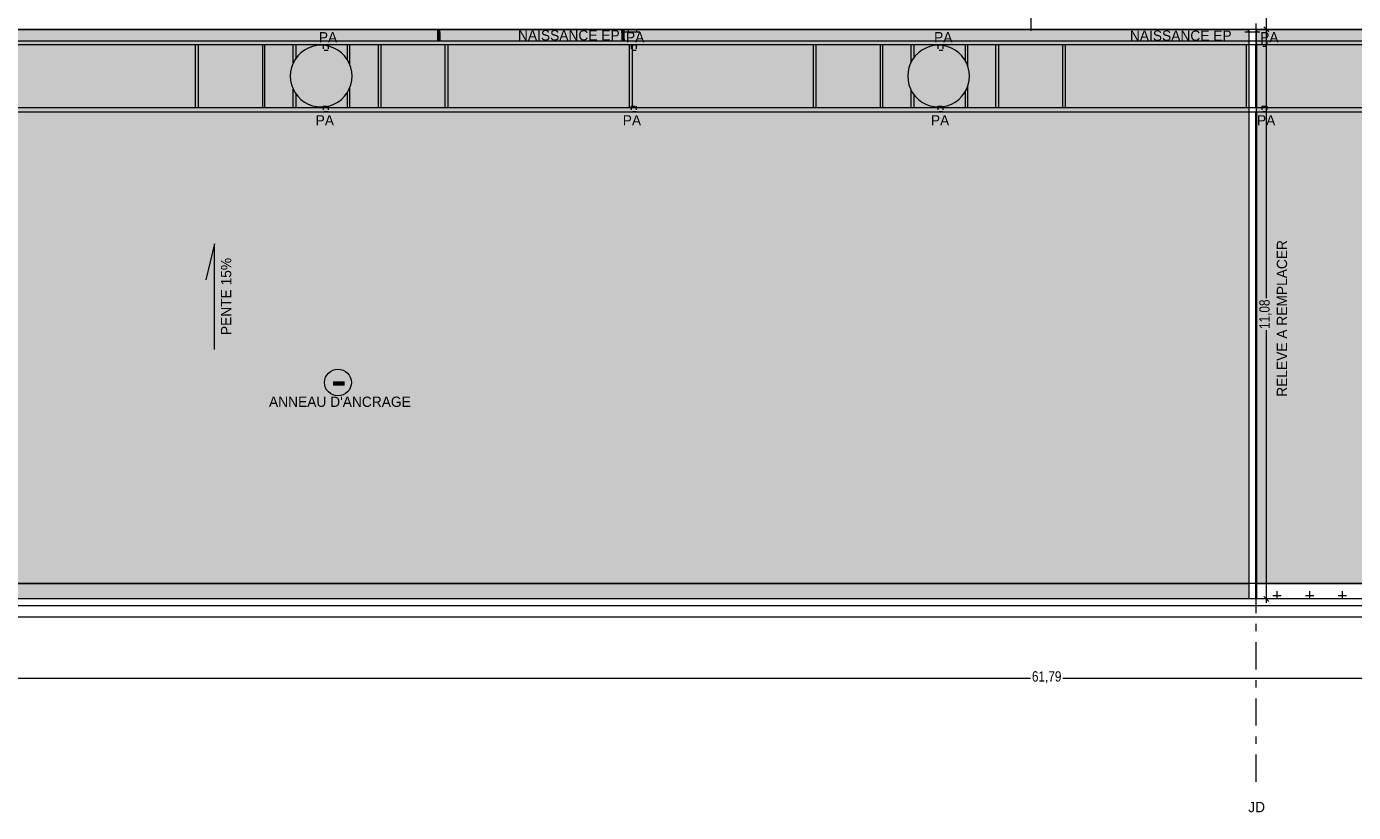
# Model space of a CAD drawing. Header units: millimetres. Extents: x 52659 to 1698020, y -10054 to 104697.
# Tile 293 of 363: x 302963 to 328751, y 5388 to 20671. Entities that reach past the tile are written whole.
import ezdxf

# ---------------------------------------------------------------- set-up
doc = ezdxf.new("R2010")
doc.units = ezdxf.units.MM
doc.header["$MEASUREMENT"] = 0
doc.linetypes.add('Tiretet', pattern=[1093.611073, 529.166651, -211.666656, 141.111112, -211.666656])
doc.linetypes.add('Tirets petits', pattern=[125, 75, -50])
for name, color, linetype in [('00-00 JD', 7, 'Continuous'), ('02-07 Dalle.Construction', 7, 'Continuous'), ('05-02 Cotation 200ème 100ème.Cotations', 7, 'Continuous'), ('06-02 Texte 200ème 100ème.Texte', 7, 'Continuous'), ('08-01 2D Dessin général.2D', 7, 'Continuous'), ('08-01 hachures', 7, 'Continuous'), ('A-ROOF-____-OTLN.Modèle IFC', 7, 'Continuous'), ('M-EQPM-____-OTLN.Modèle IFC', 7, 'Continuous')]:
    doc.layers.add(name, color=color, linetype=linetype)
doc.styles.add('STYLE_GENERE_2', font='txt')
doc.styles.add('STYLE_GENERE_3', font='ARIALN.TTF')
doc.dimstyles.new('STYLE_GENERE__2', dxfattribs={"dimtxt": 200, "dimasz": 95, "dimexe": 0.18, "dimexo": 100, "dimgap": 0, "dimtad": 0, "dimlfac": 0.001, "dimzin": 0, "dimdsep": 46, "dimtxsty": 'STYLE_GENERE_3', "dimblk": 'ARROWHEAD_6', "dimblk1": 'ARROWHEAD_6', "dimblk2": 'ARROWHEAD_6', "dimcen": 0.09, "dimclrd": 7, "dimclre": 7, "dimclrt": 7, "dimazin": 0, "dimtfac": 1, "dimtdec": 4, "dimtmove": 0, "dimatfit": 3, "dimfxl": 1, "dimtolj": 1, "dimtzin": 0, "dimarcsym": 0})
doc.dimstyles.new('STYLE_GENERE__5', dxfattribs={"dimtxt": 200, "dimasz": 95, "dimexe": 0.18, "dimexo": 100, "dimgap": 0, "dimtad": 0, "dimtih": 1, "dimtoh": 1, "dimlfac": 0.001, "dimzin": 0, "dimdsep": 46, "dimtxsty": 'STYLE_GENERE_3', "dimblk": 'ARROWHEAD_6', "dimblk1": 'ARROWHEAD_6', "dimblk2": 'ARROWHEAD_6', "dimcen": 0.09, "dimclrd": 7, "dimclre": 7, "dimclrt": 7, "dimazin": 0, "dimtfac": 1, "dimtdec": 4, "dimtmove": 0, "dimatfit": 3, "dimfxl": 1, "dimtolj": 1, "dimtzin": 0, "dimarcsym": 0})
pattern_1 = [(360, (261781.56, 40089), (317.5, 317.5), [158.75, -476.25]), (90, (261860.93, 40009.64), (-317.5, 317.5), [158.75, -476.25])]
pattern_2 = [(360, (261781.56, 40089.01), (127, 127), [63.5, -190.5]), (89.99998, (261813.31, 40057.26), (-126.99996, 127.00004), [63.5, -190.5])]

# ---------------------------------------------------------------- blocks, each defined once
blk = doc.blocks.new('*D853', base_point=(261782, 40089))
at = {"layer": '05-02 Cotation 200ème 100ème.Cotations', "color": 7, "linetype": 'Continuous', "lineweight": 25, "transparency": 16777216}
for p, q in [((291947, 8047), (291847, 7947)), ((353634, 7947), (353734, 8047))]:
    blk.add_line(p, q, dxfattribs=at)
at = {"layer": '05-02 Cotation 200ème 100ème.Cotations', "color": 7, "linetype": 'Continuous', "lineweight": 13, "transparency": 16777216}
for p, q in [((291897, 7997), (322477, 7997)), ((323103, 7997), (353684, 7997)), ((353684, 7903), (353684, 8091)), ((353684, 7997), (353759, 7997))]:
    blk.add_line(p, q, dxfattribs=at)
at = {"layer": '05-02 Cotation 200ème 100ème.Cotations', "color": 7, "lineweight": 9, "transparency": 16777216, "insert": (322502, 7897), "char_height": 200, "attachment_point": 7, "style": 'STYLE_GENERE_3'}
blk.add_mtext('\\A1;61,79', dxfattribs=at)
blk = doc.blocks.new('ARROWHEAD_6')
at = {"color": 0, "linetype": 'Continuous', "lineweight": 0}
for p, q in [((0, 0), (-1, 0)), ((-0.5, -0.5), (0.5, 0.5))]:
    blk.add_line(p, q, dxfattribs=at)
blk = doc.blocks.new('*D890', base_point=(261782, 40089))
at = {"layer": '05-02 Cotation 200ème 100ème.Cotations', "color": 7, "linetype": 'Continuous', "lineweight": 25, "transparency": 16777216}
for p, q in [((327009, 20666), (327109, 20566)), ((327009, 9590), (327109, 9490))]:
    blk.add_line(p, q, dxfattribs=at)
at = {"layer": '05-02 Cotation 200ème 100ème.Cotations', "color": 7, "linetype": 'Continuous', "lineweight": 13, "transparency": 16777216}
for p, q in [((327153, 20616), (326965, 20616)), ((327059, 15391), (327059, 20616)), ((327059, 9540), (327059, 14765)), ((327153, 9540), (326965, 9540)), ((327059, 9465), (327059, 9540))]:
    blk.add_line(p, q, dxfattribs=at)
at = {"layer": '05-02 Cotation 200ème 100ème.Cotations', "color": 7, "lineweight": 9, "transparency": 16777216, "insert": (327159, 14790), "char_height": 200, "attachment_point": 7, "rotation": 90, "style": 'STYLE_GENERE_3'}
blk.add_mtext('\\A1;11,08', dxfattribs=at)
blk = doc.blocks.new('*D891', base_point=(261782, 40089))
at = {"layer": '05-02 Cotation 200ème 100ème.Cotations', "color": 7, "linetype": 'Continuous', "lineweight": 13, "transparency": 16777216}
for p, q in [((327153, 26229), (326965, 26229)), ((327059, 23672), (327059, 26229)), ((327059, 20616), (327059, 23174)), ((327153, 20616), (326965, 20616))]:
    blk.add_line(p, q, dxfattribs=at)
at = {"layer": '05-02 Cotation 200ème 100ème.Cotations', "color": 7, "linetype": 'Continuous', "lineweight": 25, "transparency": 16777216}
for p, q in [((327009, 26279), (327109, 26179)), ((327009, 20666), (327109, 20566))]:
    blk.add_line(p, q, dxfattribs=at)
at = {"layer": '05-02 Cotation 200ème 100ème.Cotations', "color": 7, "lineweight": 9, "transparency": 16777216, "insert": (327159, 23199), "char_height": 200, "attachment_point": 7, "rotation": 90, "style": 'STYLE_GENERE_3'}
blk.add_mtext('\\A1;5,61', dxfattribs=at)

msp = doc.modelspace()

# ---------------------------------------------------------------- hatches: boundary and pattern name
at = {"layer": '08-01 hachures', "linetype": 'Continuous', "lineweight": 0, "true_color": 0x5d5d5d}
h = msp.add_hatch(dxfattribs=at)
h.set_pattern_fill('CROSS_225_29_0002', color=251, style=0, pattern_type=2)
h.set_pattern_definition(pattern_2)
h.paths.add_polyline_path([(326720.495, 20616.075), (326720.495, 9839.711), (292066.616, 9839.711), (292066.616, 14791.482), (292057.504, 20616.075)])
h.paths.add_polyline_path([(292527.265, 14791.482), (293102.007, 14791.482), (293102.007, 15375.236), (292527.265, 15375.236)], flags=0)
h.paths.add_polyline_path([(293819.971, 16078.81), (293805.785, 16142.372), (293807.489, 16202.7), (293827.984, 16271.543), (293845.421, 16303.26), (293898.647, 16362.543), (293949.232, 16394.501), (294033.932, 16418.059), (294077.377, 16418.561), (294141.796, 16405.228), (294181.731, 16381.794), (294227.328, 16355.038), (294254.295, 16327.057), (294281.261, 16287.254), (294302.225, 16236.6), (294312.409, 16165.422), (294303.275, 16097.944), (294275.391, 16033.428), (294235.599, 15983.503), (294189.986, 15948.251), (294095.992, 15914.359), (294026.62, 15913.605), (293961.375, 15930.933), (293901.211, 15966.249), (293860.428, 16006.767)], flags=0)
h.paths.add_polyline_path([(294429.194, 13216.725), (294363.482, 13332.088), (294363.482, 13459.252), (294414.317, 13558.283), (294511.058, 13603.482), (294528.448, 13636.31), (294609.226, 13649.506), (294775.312, 13587.628), (294854.97, 13459.252), (294833.394, 13276.583), (294707.394, 13161.585), (294511.058, 13161.585)], flags=0)
h = msp.add_hatch(dxfattribs=at)
h.set_pattern_fill('CROSS_225_29_0002', color=251, style=0, pattern_type=2)
h.set_pattern_definition(pattern_2)
h.paths.add_polyline_path([(326866.616, 20616.075), (348978.582, 20616.075), (350830.367, 12890.319), (352156.985, 12890.319), (352887.968, 9839.711), (343902.019, 9840.185), (342502.019, 9840.185), (342502.019, 9839.711), (326866.616, 9839.711)])
h.paths.add_polyline_path([(341733.995, 13920.149), (341821.847, 14141.387), (342029.79, 14293.162), (342105.358, 14312.505), (342250.368, 14312.505), (342437.85, 14234.926), (342567.166, 14090.553), (342624.34, 13871.954), (342565.559, 13650.518), (342399.299, 13484.258), (342177.863, 13425.477), (341917.877, 13508.982), (341762.366, 13708.54)], flags=0)
h.paths.add_polyline_path([(343902.019, 11724.904), (343902.019, 13109.955), (342502.019, 13109.955), (342502.019, 11724.904)], flags=0)
h.paths.add_polyline_path([(341761.352, 18313.518), (341821.699, 18290.161), (341893.394, 18247.64), (341945.093, 18203.662), (342006.34, 18128.019), (342041.289, 18062.147), (342058.719, 18013.906), (342076.504, 17912.64), (342075.074, 17842.369), (342034.87, 17696.661), (342000.898, 17636.835), (341942.39, 17566.797), (341907.161, 17535.9), (341778.349, 17465.17), (341612.326, 17440.463), (341500.226, 17459.598), (341405.476, 17501.103), (341325.378, 17560.881), (341260.166, 17637.599), (341220.289, 17710.969), (341191.532, 17806.588), (341188.561, 17948.003), (341213.211, 18044.576), (341270.011, 18149.58), (341367.767, 18247.336), (341472.439, 18304.011), (341550.184, 18325.699), (341649.252, 18332.653)], flags=0)
h = msp.add_hatch(dxfattribs=at)
h.set_pattern_fill('CROSS_0002', color=251, style=0, pattern_type=2)
h.set_pattern_definition(pattern_1)
h.paths.add_polyline_path([(326866.616, 9539.711), (326866.616, 9839.734), (342502.019, 9839.734), (342502.019, 9839.711), (343902.019, 9839.711), (352887.968, 9839.711), (352156.985, 12890.319), (352456.985, 12890.319), (353259.854, 9539.711)])
h = msp.add_hatch(dxfattribs=at)
h.set_pattern_fill('CROSS_0002', color=251, style=0, pattern_type=2)
h.set_pattern_definition(pattern_1)
h.paths.add_polyline_path([(292066.616, 9839.875), (326720.495, 9839.875), (326720.495, 9539.711), (292066.616, 9539.711)])
at = {"layer": 'A-ROOF-____-OTLN.Modèle IFC', "linetype": 'Continuous', "lineweight": 0, "true_color": 0xbfbfbf}
for points in [[(308960.717, 20616.075), (309009.584, 20616.075), (309006.235, 20620.089), (309001.869, 20623.953)], [(310937.517, 20616.075), (310941.985, 20394.84), (311011.11, 20394.84), (311006.642, 20616.075)], [(314517.517, 20616.075), (314521.985, 20394.84), (314591.11, 20394.84), (314586.642, 20616.075)]]:
    msp.add_hatch(color=9, dxfattribs=at).paths.add_polyline_path(points)

# ---------------------------------------------------------------- linework, layer by layer
at = {"color": 7, "linetype": 'Tirets petits', "lineweight": 9}
for p, q in [((326971.205, 20394.84), (327067.454, 20394.84)), ((326971.205, 20394.84), (326971.205, 20284.109)), ((327067.454, 20394.84), (327067.454, 20284.109)), ((308726.145, 20314.84), (308822.394, 20314.84)), ((308726.145, 20314.84), (308726.145, 20204.109)), ((308822.394, 20204.109), (308726.145, 20204.109)), ((308822.394, 20314.84), (308822.394, 20204.109)), ((314715.202, 20314.84), (314811.452, 20314.84)), ((314715.202, 20314.84), (314715.202, 20204.109)), ((314811.452, 20204.109), (314715.202, 20204.109)), ((314811.452, 20314.84), (314811.452, 20204.109)), ((320676.145, 20314.84), (320772.394, 20314.84)), ((320676.145, 20314.84), (320676.145, 20204.109)), ((320772.394, 20204.109), (320676.145, 20204.109)), ((320772.394, 20314.84), (320772.394, 20204.109)), ((327067.454, 20284.109), (326971.205, 20284.109)), ((308726.145, 19125.572), (308822.394, 19125.572)), ((308726.145, 19125.572), (308726.145, 19014.84)), ((308822.394, 19125.572), (308822.394, 19014.84)), ((314715.202, 19125.572), (314811.452, 19125.572)), ((314715.202, 19125.572), (314715.202, 19014.84)), ((314811.452, 19125.572), (314811.452, 19014.84)), ((320676.145, 19125.572), (320772.394, 19125.572)), ((320676.145, 19125.572), (320676.145, 19014.84)), ((320772.394, 19125.572), (320772.394, 19014.84)), ((326971.205, 19125.572), (327067.454, 19125.572)), ((326971.205, 19125.572), (326971.205, 19014.84)), ((327067.454, 19125.572), (327067.454, 19014.84)), ((308822.394, 19014.84), (308726.145, 19014.84)), ((314811.452, 19014.84), (314715.202, 19014.84)), ((320772.394, 19014.84), (320676.145, 19014.84)), ((327067.454, 19014.84), (326971.205, 19014.84))]:
    msp.add_line(p, q, dxfattribs=at)
at = {"color": 7, "linetype": 'Continuous', "lineweight": 40}
for p, q in [((308922.243, 13747.804), (309143.148, 13747.804)), ((308922.243, 13714.065), (309143.148, 13714.065))]:
    msp.add_line(p, q, dxfattribs=at)
at = {"color": 7, "linetype": 'Continuous', "lineweight": 20}
msp.add_circle((309014.693, 13748.832), 260.509, dxfattribs=at)
at = {"layer": '00-00 JD', "color": 7, "linetype": 'Tiretet', "lineweight": 18}
msp.add_line((326856.144, 42602.514), (326856.144, 5793.676), dxfattribs=at)
at = {"layer": '02-07 Dalle.Construction', "color": 7, "linetype": 'Continuous', "lineweight": 9}
for p, q in [((322481.68, 22970.465), (322481.68, 20593.887)), ((322481.68, 20593.887), (322481.68, 20589.313))]:
    msp.add_line(p, q, dxfattribs=at)
at = {"layer": '08-01 2D Dessin général.2D', "color": 7, "linetype": 'Continuous', "lineweight": 18}
for p, q in [((314881.008, 20562.934), (314589.123, 20562.934)), ((314881.008, 20562.934), (314589.123, 20562.934)), ((314663.288, 20562.934), (314663.288, 20616.075)), ((314663.288, 20562.934), (314663.288, 20616.075)), ((314821.773, 20562.934), (314821.773, 20616.075)), ((314821.773, 20562.934), (314821.773, 20616.075)), ((326930.018, 20562.934), (326638.133, 20562.934)), ((326930.018, 20562.934), (326638.133, 20562.934)), ((326712.298, 20562.934), (326712.298, 20616.075)), ((326712.298, 20562.934), (326712.298, 20616.075)), ((326870.783, 20562.934), (326870.783, 20616.075)), ((326870.783, 20562.934), (326870.783, 20616.075)), ((306617.379, 16447.617), (306446.57, 15746.307)), ((306617.379, 16447.617), (306446.57, 15746.307)), ((306617.379, 14392.589), (306617.379, 16447.617)), ((306617.379, 14392.589), (306617.379, 16447.617))]:
    msp.add_line(p, q, dxfattribs=at)
at = {"layer": '08-01 2D Dessin général.2D', "color": 7, "linetype": 'Continuous', "lineweight": 9}
for p, q in [((326846.616, 20314.84), (326846.616, 19094.84)), ((326846.616, 20314.84), (326846.616, 19094.84)), ((326866.616, 20314.84), (326866.616, 19094.84)), ((326866.616, 20314.84), (326866.616, 19094.84)), ((326720.495, 19014.84), (326720.495, 9539.711)), ((326720.495, 19014.84), (326720.495, 9539.711)), ((326846.616, 19014.84), (326846.616, 9539.711)), ((326846.616, 19014.84), (326846.616, 9539.711)), ((326866.616, 19014.84), (326866.616, 9539.711)), ((326866.616, 19014.84), (326866.616, 9539.711))]:
    msp.add_line(p, q, dxfattribs=at)
at = {"layer": '08-01 2D Dessin général.2D', "color": 7, "linetype": 'Continuous', "lineweight": 18, "flags": 128}
msp.add_lwpolyline([(352156.985, 12890.319), (352887.968, 9839.711), (263819.991, 9839.711), (263819.991, 18709.012)], dxfattribs=at)
msp.add_lwpolyline([(352156.985, 12890.319), (352887.968, 9839.711), (263819.991, 9839.711), (263819.991, 18709.012)], dxfattribs=at)
at = {"layer": '08-01 hachures', "color": 7, "linetype": 'Continuous', "lineweight": 9, "flags": 128}
for points in [[(326720.495, 20616.075), (326720.495, 9839.711), (292066.616, 9839.711), (292066.616, 14791.482), (292057.504, 20616.075)], [(326866.616, 20616.075), (348978.582, 20616.075), (350830.367, 12890.319), (352156.985, 12890.319), (352887.968, 9839.711), (343902.019, 9840.185), (342502.019, 9840.185), (342502.019, 9839.711), (326866.616, 9839.711)], [(326866.616, 9539.711), (326866.616, 9839.734), (342502.019, 9839.734), (342502.019, 9839.711), (343902.019, 9839.711), (352887.968, 9839.711), (352156.985, 12890.319), (352456.985, 12890.319), (353259.854, 9539.711)], [(292066.616, 9839.875), (326720.495, 9839.875), (326720.495, 9539.711), (292066.616, 9539.711)]]:
    msp.add_lwpolyline(points, close=True, dxfattribs=at)
at = {"layer": 'A-ROOF-____-OTLN.Modèle IFC', "color": 7, "linetype": 'Continuous', "lineweight": 18}
for p, q in [((303050.521, 20616.075), (300095.423, 20616.075)), ((306005.619, 20616.075), (303050.521, 20616.075)), ((308960.717, 20616.075), (306005.619, 20616.075)), ((311915.82, 20616.075), (308960.717, 20616.075)), ((314870.919, 20616.075), (311915.82, 20616.075)), ((317031.07, 20616.075), (314870.919, 20616.075)), ((319191.217, 20616.075), (317031.07, 20616.075)), ((323511.519, 20616.075), (319191.217, 20616.075)), ((327831.817, 20616.075), (323511.519, 20616.075)), ((329991.969, 20616.075), (327831.817, 20616.075)), ((353259.854, 9539.711), (263519.991, 9539.711)), ((350762.726, 9409.808), (265031.556, 9409.808)), ((350762.726, 9184.808), (265031.556, 9184.808))]:
    msp.add_line(p, q, dxfattribs=at)
at = {"layer": 'M-EQPM-____-OTLN.Modèle IFC', "color": 7, "linetype": 'Continuous', "lineweight": 18}
for p, q in [((271429.593, 20394.84), (347166.934, 20394.84)), ((306245.495, 20314.84), (302740.495, 20314.84)), ((306245.495, 19094.84), (306245.495, 20314.84)), ((306295.495, 20314.84), (306245.495, 20314.84)), ((306295.495, 20314.84), (306295.495, 19094.84)), ((307545.495, 20314.84), (306295.495, 20314.84)), ((307545.495, 20314.84), (307545.495, 19094.84)), ((307595.495, 20314.84), (307545.495, 20314.84)), ((307595.495, 19094.84), (307595.495, 20314.84)), ((308146.934, 20314.84), (307595.495, 20314.84)), ((308146.934, 19965.03), (308146.934, 20314.84)), ((308196.934, 20314.84), (308146.934, 20314.84)), ((308196.934, 20314.84), (308196.934, 20049.994)), ((309196.934, 20314.84), (308196.934, 20314.84)), ((308295.44, 20161.253), (308234.907, 20100.72)), ((308363.972, 20212.555), (308295.44, 20161.253)), ((308439.108, 20253.582), (308363.972, 20212.555)), ((308519.317, 20283.499), (308439.108, 20253.582)), ((308602.968, 20301.696), (308519.317, 20283.499)), ((308688.357, 20307.803), (308602.968, 20301.696)), ((308773.746, 20301.696), (308688.357, 20307.803)), ((308857.396, 20283.499), (308773.746, 20301.696)), ((308937.606, 20253.582), (308857.396, 20283.499)), ((309012.741, 20212.555), (308937.606, 20253.582)), ((309081.273, 20161.253), (309012.741, 20212.555)), ((309141.806, 20100.72), (309081.273, 20161.253)), ((309196.934, 20314.84), (309196.934, 20025.182)), ((309246.934, 20314.84), (309196.934, 20314.84)), ((309246.934, 19922.739), (309246.934, 20314.84)), ((309800.495, 20314.84), (309246.934, 20314.84)), ((309800.495, 19094.84), (309800.495, 20314.84)), ((309850.495, 20314.84), (309800.495, 20314.84)), ((309850.495, 20314.84), (309850.495, 19094.84)), ((311100.495, 20314.84), (309850.495, 20314.84)), ((311100.495, 19094.84), (311100.495, 20314.84)), ((311150.495, 20314.84), (311100.495, 20314.84)), ((311150.495, 20314.84), (311150.495, 19094.84)), ((314680.495, 20314.84), (311150.495, 20314.84)), ((314680.495, 19094.84), (314680.495, 20314.84)), ((314730.495, 20314.84), (314680.495, 20314.84)), ((314730.495, 20314.84), (314730.495, 19094.84)), ((318255.495, 20314.84), (314730.495, 20314.84)), ((318255.495, 19094.84), (318255.495, 20314.84)), ((318305.495, 20314.84), (318255.495, 20314.84)), ((318305.495, 20314.84), (318305.495, 19094.84)), ((319555.495, 20314.84), (318305.495, 20314.84)), ((319555.495, 20314.84), (319555.495, 19094.84)), ((319605.495, 20314.84), (319555.495, 20314.84)), ((319605.495, 19094.84), (319605.495, 20314.84)), ((320153.879, 20314.84), (319605.495, 20314.84)), ((320153.879, 19977.75), (320153.879, 20314.84)), ((320203.879, 20314.84), (320153.879, 20314.84)), ((320203.879, 20314.84), (320203.879, 20059.271)), ((321203.879, 20314.84), (320203.879, 20314.84)), ((320295.44, 20161.253), (320234.907, 20100.72)), ((320363.972, 20212.555), (320295.44, 20161.253)), ((320439.108, 20253.582), (320363.972, 20212.555)), ((320519.317, 20283.499), (320439.108, 20253.582)), ((320602.968, 20301.696), (320519.317, 20283.499)), ((320688.357, 20307.803), (320602.968, 20301.696)), ((320773.746, 20301.696), (320688.357, 20307.803)), ((320857.396, 20283.499), (320773.746, 20301.696)), ((320937.606, 20253.582), (320857.396, 20283.499)), ((321012.741, 20212.555), (320937.606, 20253.582)), ((321081.273, 20161.253), (321012.741, 20212.555)), ((321141.806, 20100.72), (321081.273, 20161.253)), ((321203.879, 20314.84), (321203.879, 20012.463)), ((321253.879, 20314.84), (321203.879, 20314.84)), ((321253.879, 19904.118), (321253.879, 20314.84)), ((321800.495, 20314.84), (321253.879, 20314.84)), ((321800.495, 19094.84), (321800.495, 20314.84)), ((321850.495, 20314.84), (321800.495, 20314.84)), ((321850.495, 20314.84), (321850.495, 19094.84)), ((323100.495, 20314.84), (321850.495, 20314.84)), ((323100.495, 19094.84), (323100.495, 20314.84)), ((323150.495, 20314.84), (323100.495, 20314.84)), ((323150.495, 20314.84), (323150.495, 19094.84)), ((326670.495, 20314.84), (323150.495, 20314.84)), ((326670.495, 19094.84), (326670.495, 20314.84)), ((326720.495, 20314.84), (326670.495, 20314.84)), ((326720.495, 20314.84), (326720.495, 19094.84)), ((330235.495, 20314.84), (326720.495, 20314.84)), ((308112.661, 19876.843), (308094.464, 19793.192)), ((308142.578, 19957.052), (308112.661, 19876.843)), ((308183.605, 20032.188), (308142.578, 19957.052)), ((308234.907, 20100.72), (308183.605, 20032.188)), ((309193.109, 20032.188), (309141.806, 20100.72)), ((309234.136, 19957.052), (309193.109, 20032.188)), ((309264.052, 19876.843), (309234.136, 19957.052)), ((309282.25, 19793.192), (309264.052, 19876.843)), ((320112.661, 19876.843), (320094.464, 19793.192)), ((320142.578, 19957.052), (320112.661, 19876.843)), ((320183.605, 20032.188), (320142.578, 19957.052)), ((320234.907, 20100.72), (320183.605, 20032.188)), ((321193.109, 20032.188), (321141.806, 20100.72)), ((321234.136, 19957.052), (321193.109, 20032.188)), ((321264.052, 19876.843), (321234.136, 19957.052)), ((321282.25, 19793.192), (321264.052, 19876.843)), ((308094.464, 19793.192), (308088.357, 19707.803)), ((308088.357, 19707.803), (308094.464, 19622.414)), ((308094.464, 19622.414), (308112.661, 19538.764)), ((309264.052, 19538.764), (309282.25, 19622.414)), ((309288.357, 19707.803), (309282.25, 19793.192)), ((309282.25, 19622.414), (309288.357, 19707.803)), ((320094.464, 19793.192), (320088.357, 19707.803)), ((320088.357, 19707.803), (320094.464, 19622.414)), ((320094.464, 19622.414), (320112.661, 19538.764)), ((321264.052, 19538.764), (321282.25, 19622.414)), ((321288.357, 19707.803), (321282.25, 19793.192)), ((321282.25, 19622.414), (321288.357, 19707.803)), ((308112.661, 19538.764), (308142.578, 19458.554)), ((308142.578, 19458.554), (308183.605, 19383.419)), ((308146.934, 19094.84), (308146.934, 19450.576)), ((308183.605, 19383.419), (308234.907, 19314.887)), ((308196.934, 19365.613), (308196.934, 19094.84)), ((309141.806, 19314.887), (309193.109, 19383.419)), ((309193.109, 19383.419), (309234.136, 19458.554)), ((309196.934, 19390.424), (309196.934, 19094.84)), ((309234.136, 19458.554), (309264.052, 19538.764)), ((309246.934, 19094.84), (309246.934, 19492.867)), ((320112.661, 19538.764), (320142.578, 19458.554)), ((320142.578, 19458.554), (320183.605, 19383.419)), ((320153.879, 19094.84), (320153.879, 19437.857)), ((320183.605, 19383.419), (320234.907, 19314.887)), ((320203.879, 19356.335), (320203.879, 19094.84)), ((321141.806, 19314.887), (321193.109, 19383.419)), ((321193.109, 19383.419), (321234.136, 19458.554)), ((321203.879, 19403.143), (321203.879, 19094.84)), ((321234.136, 19458.554), (321264.052, 19538.764)), ((321253.879, 19094.84), (321253.879, 19511.488)), ((302740.495, 19094.84), (306245.495, 19094.84)), ((306245.495, 19094.84), (306295.495, 19094.84)), ((306295.495, 19094.84), (307545.495, 19094.84)), ((307545.495, 19094.84), (307595.495, 19094.84)), ((307595.495, 19094.84), (308146.934, 19094.84)), ((308146.934, 19094.84), (308196.934, 19094.84)), ((308196.934, 19094.84), (309196.934, 19094.84)), ((308234.907, 19314.887), (308295.44, 19254.353)), ((308295.44, 19254.353), (308363.972, 19203.051)), ((308363.972, 19203.051), (308439.108, 19162.024)), ((308439.108, 19162.024), (308519.317, 19132.107)), ((308519.317, 19132.107), (308602.968, 19113.91)), ((308602.968, 19113.91), (308688.357, 19107.803)), ((308688.357, 19107.803), (308773.746, 19113.91)), ((308773.746, 19113.91), (308857.396, 19132.107)), ((308857.396, 19132.107), (308937.606, 19162.024)), ((308937.606, 19162.024), (309012.741, 19203.051)), ((309012.741, 19203.051), (309081.273, 19254.353)), ((309081.273, 19254.353), (309141.806, 19314.887)), ((309196.934, 19094.84), (309246.934, 19094.84)), ((309246.934, 19094.84), (309800.495, 19094.84)), ((309800.495, 19094.84), (309850.495, 19094.84)), ((309850.495, 19094.84), (311100.495, 19094.84)), ((311100.495, 19094.84), (311150.495, 19094.84)), ((311150.495, 19094.84), (314680.495, 19094.84)), ((314680.495, 19094.84), (314730.495, 19094.84)), ((314730.495, 19094.84), (318255.495, 19094.84)), ((318255.495, 19094.84), (318305.495, 19094.84)), ((318305.495, 19094.84), (319555.495, 19094.84)), ((319555.495, 19094.84), (319605.495, 19094.84)), ((319605.495, 19094.84), (320153.879, 19094.84)), ((320153.879, 19094.84), (320203.879, 19094.84)), ((320203.879, 19094.84), (321203.879, 19094.84)), ((320234.907, 19314.887), (320295.44, 19254.353)), ((320295.44, 19254.353), (320363.972, 19203.051)), ((320363.972, 19203.051), (320439.108, 19162.024)), ((320439.108, 19162.024), (320519.317, 19132.107)), ((320519.317, 19132.107), (320602.968, 19113.91)), ((320602.968, 19113.91), (320688.357, 19107.803)), ((320688.357, 19107.803), (320773.746, 19113.91)), ((320773.746, 19113.91), (320857.396, 19132.107)), ((320857.396, 19132.107), (320937.606, 19162.024)), ((320937.606, 19162.024), (321012.741, 19203.051)), ((321012.741, 19203.051), (321081.273, 19254.353)), ((321081.273, 19254.353), (321141.806, 19314.887)), ((321203.879, 19094.84), (321253.879, 19094.84)), ((321253.879, 19094.84), (321800.495, 19094.84)), ((321800.495, 19094.84), (321850.495, 19094.84)), ((321850.495, 19094.84), (323100.495, 19094.84)), ((323100.495, 19094.84), (323150.495, 19094.84)), ((323150.495, 19094.84), (326670.495, 19094.84)), ((326670.495, 19094.84), (326720.495, 19094.84)), ((326720.495, 19094.84), (330235.495, 19094.84)), ((271429.593, 19014.84), (347166.934, 19014.84))]:
    msp.add_line(p, q, dxfattribs=at)

# ---------------------------------------------------------------- texts
at = {"layer": '06-02 Texte 200ème 100ème.Texte', "color": 7, "linetype": 'Continuous', "lineweight": 9, "char_height": 200, "attachment_point": 5, "style": 'STYLE_GENERE_2'}
for s, insert in [('\\A1;PA', (308821.932, 20463.714)), ('\\A1;NAISSANCE EP', (313502.146, 20498.787)), ('\\A1;PA', (314790.576, 20463.714)), ('\\A1;PA', (320778.835, 20463.714)), ('\\A1;NAISSANCE EP', (325394.904, 20492.378)), ('\\A1;PA', (327117.033, 20463.714)), ('\\A1;PA', (308759.31, 18846.805)), ('\\A1;PA', (314727.953, 18846.805)), ('\\A1;PA', (320716.212, 18846.805)), ('\\A1;PA', (327054.41, 18846.805)), ("\\A1;ANNEAU D'ANCRAGE \\P", (309052.519, 13373.49)), ('\\A1;JD', (326869.593, 5491.93))]:
    msp.add_mtext(s, dxfattribs=dict(at, insert=insert))
at = {"layer": '06-02 Texte 200ème 100ème.Texte', "color": 7, "linetype": 'Continuous', "lineweight": 9, "char_height": 200, "attachment_point": 5, "rotation": 90, "style": 'STYLE_GENERE_2'}
for s, insert in [('\\A1;RELEVE A REMPLACER', (327362.202, 14995.666)), ('\\A1;PENTE 15%', (306843.285, 15421.327))]:
    msp.add_mtext(s, dxfattribs=dict(at, insert=insert))

# ---------------------------------------------------------------- dimensions: what is measured, and where the dimension line sits
at = {"layer": '05-02 Cotation 200ème 100ème.Cotations', "color": 7, "linetype": 'Continuous', "lineweight": 13}
for base, p1, p2, picture, middle in [((327058.944, 26229.221), (326866.616, 20616.075), (326876.556, 26229.221), '*D891', (327058.944, 23458.412)), ((327058.944, 20616.075), (326866.616, 9539.711), (326866.616, 20616.075), '*D890', (327058.944, 15125.893))]:
    dim = msp.add_linear_dim(base=base, p1=p1, p2=p2, angle=90, dimstyle='STYLE_GENERE__2', dxfattribs=at)
    dim.commit()
    dim.dimension.update_dxf_attribs({"geometry": picture, "text_midpoint": middle, "dimtype": 160, "text_rotation": 90})
dim = msp.add_linear_dim(base=(353683.514, 7996.999), p1=(291896.616, 9184.808), p2=(353683.514, 9205.575), dimstyle='STYLE_GENERE__5', dxfattribs=at)
dim.commit()
dim.dimension.update_dxf_attribs({"geometry": '*D853', "text_midpoint": (322838.065, 7996.999), "dimtype": 160})

doc.saveas('drawing.dxf')
